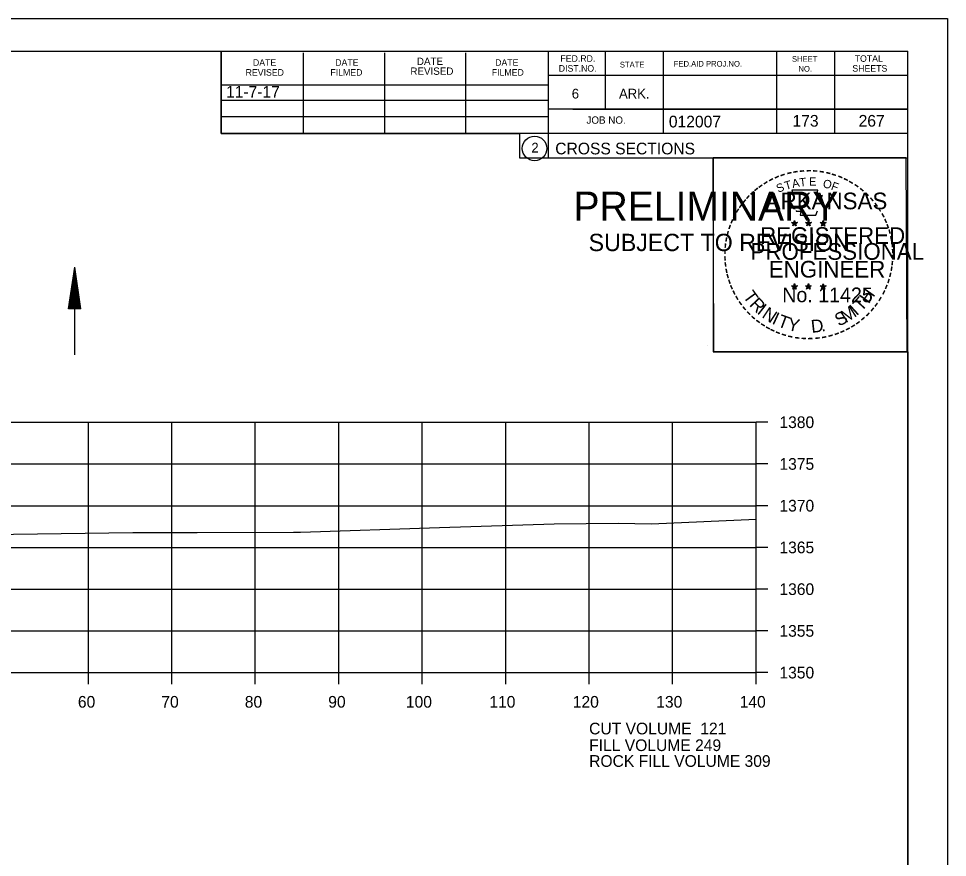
# Model space of a CAD drawing. Extents: x 1374311 to 1383814, y 384102 to 406278.
# Drawn here: x 1381680.3 to 1381791.6, y 389557.5 to 389658 of the extents above; entities that cross this region are included whole.
import ezdxf

# ---------------------------------------------------------------- set-up
doc = ezdxf.new("R2010")
doc.units = 0
for name, color, linetype in [('R_Axis', 7, 'Continuous'), ('R_Axis Annot', 7, 'Continuous'), ('R_Border', 7, 'Continuous'), ('R_Border PE', 7, 'Continuous'), ('R_Border Prem', 7, 'Continuous'), ('R_Draft', 7, 'Continuous'), ('R_Exist Surface', 7, 'Continuous'), ('R_Fin Surface', 7, 'Continuous'), ('R_Grid', 7, 'Continuous'), ('R_No Plot', 7, 'Continuous'), ('R_Water', 7, 'Continuous')]:
    doc.layers.add(name, color=color, linetype=linetype)

msp = doc.modelspace()

# ---------------------------------------------------------------- linework, layer by layer
at = {"layer": 'R_Axis'}
for p, q in [((1381768.66, 389579.69), (1381768.66, 389609.69)), ((1381770.06, 389609.69), (1381768.66, 389609.69)), ((1381770.06, 389604.69), (1381768.66, 389604.69)), ((1381770.06, 389599.69), (1381768.66, 389599.69)), ((1381770.06, 389594.69), (1381768.66, 389594.69)), ((1381770.06, 389589.69), (1381768.66, 389589.69)), ((1381770.06, 389584.69), (1381768.66, 389584.69)), ((1381488.66, 389579.69), (1381768.66, 389579.69)), ((1381688.66, 389578.29), (1381688.66, 389579.69)), ((1381698.66, 389578.29), (1381698.66, 389579.69)), ((1381708.66, 389578.29), (1381708.66, 389579.69)), ((1381718.66, 389578.29), (1381718.66, 389579.69)), ((1381728.66, 389578.29), (1381728.66, 389579.69)), ((1381738.66, 389578.29), (1381738.66, 389579.69)), ((1381748.66, 389578.29), (1381748.66, 389579.69)), ((1381758.66, 389578.29), (1381758.66, 389579.69)), ((1381768.66, 389578.29), (1381768.66, 389579.69)), ((1381770.06, 389579.69), (1381768.66, 389579.69))]:
    msp.add_line(p, q, dxfattribs=at)
at = {"layer": 'R_Border'}
for p, q in [((1381470.66, 389654.15), (1381786.84, 389654.15)), ((1381704.58, 389644.27), (1381704.58, 389654.15)), ((1381714.44, 389644.27), (1381714.44, 389653.95)), ((1381724.2, 389644.27), (1381724.2, 389653.95)), ((1381733.88, 389644.27), (1381733.88, 389653.95)), ((1381743.74, 389654.15), (1381743.74, 389641.35)), ((1381750.58, 389654.15), (1381750.58, 389647.21)), ((1381757.52, 389654.15), (1381757.52, 389644.27)), ((1381771.1, 389654.15), (1381771.1, 389644.27)), ((1381778.04, 389654.15), (1381778.04, 389644.27)), ((1381786.84, 389448.69), (1381786.84, 389654.15)), ((1381786.84, 389651.21), (1381743.74, 389651.21)), ((1381786.84, 389651.23), (1381786.84, 389651.23)), ((1381704.58, 389650.13), (1381743.74, 389650.13)), ((1381704.58, 389648.27), (1381743.74, 389648.27)), ((1381786.84, 389647.21), (1381743.74, 389647.21)), ((1381746.7, 389647.21), (1381786.84, 389647.21)), ((1381704.58, 389644.27), (1381704.58, 389646.33)), ((1381704.58, 389646.33), (1381743.74, 389646.33)), ((1381786.84, 389644.27), (1381704.58, 389644.27)), ((1381743.74, 389641.35), (1381786.84, 389641.35))]:
    msp.add_line(p, q, dxfattribs=at)
msp.add_circle((1381742.12, 389642.49), 1.47, dxfattribs=at)
at = {"layer": 'R_Border PE'}
for p, q in [((1381772.92, 389633.61), (1381773.27, 389633.5)), ((1381772.92, 389633.61), (1381773.18, 389633.56)), ((1381772.92, 389633.61), (1381773.16, 389633.49)), ((1381773.27, 389633.86), (1381773.23, 389633.61)), ((1381773.27, 389633.5), (1381773.27, 389633.86)), ((1381773.27, 389633.86), (1381773.32, 389633.61)), ((1381773.62, 389633.61), (1381773.27, 389633.5)), ((1381773.62, 389633.61), (1381773.33, 389633.56)), ((1381773.62, 389633.61), (1381773.41, 389633.51)), ((1381774.59, 389633.61), (1381774.94, 389633.5)), ((1381774.59, 389633.61), (1381774.85, 389633.56)), ((1381774.59, 389633.61), (1381774.83, 389633.49)), ((1381774.94, 389633.86), (1381774.9, 389633.61)), ((1381774.94, 389633.5), (1381774.94, 389633.86)), ((1381774.94, 389633.86), (1381774.99, 389633.61)), ((1381775.29, 389633.61), (1381774.94, 389633.5)), ((1381775.29, 389633.61), (1381775, 389633.56)), ((1381775.29, 389633.61), (1381775.08, 389633.51)), ((1381776.36, 389633.6), (1381776.71, 389633.49)), ((1381776.36, 389633.6), (1381776.61, 389633.55)), ((1381776.36, 389633.6), (1381776.59, 389633.48)), ((1381776.71, 389633.85), (1381776.66, 389633.6)), ((1381776.71, 389633.49), (1381776.71, 389633.85)), ((1381776.71, 389633.85), (1381776.75, 389633.6)), ((1381777.05, 389633.6), (1381776.71, 389633.49)), ((1381777.05, 389633.6), (1381776.77, 389633.55)), ((1381777.05, 389633.6), (1381776.85, 389633.5)), ((1381773.06, 389633.2), (1381773.27, 389633.5)), ((1381773.06, 389633.2), (1381773.18, 389633.45)), ((1381773.06, 389633.2), (1381773.27, 389633.42)), ((1381773.48, 389633.2), (1381773.27, 389633.5)), ((1381773.48, 389633.2), (1381773.27, 389633.42)), ((1381773.48, 389633.2), (1381773.35, 389633.49)), ((1381774.73, 389633.2), (1381774.94, 389633.5)), ((1381774.73, 389633.2), (1381774.85, 389633.45)), ((1381774.73, 389633.2), (1381774.94, 389633.42)), ((1381775.15, 389633.2), (1381774.94, 389633.5)), ((1381775.15, 389633.2), (1381774.94, 389633.42)), ((1381775.15, 389633.2), (1381775.02, 389633.49)), ((1381776.49, 389633.19), (1381776.71, 389633.49)), ((1381776.49, 389633.19), (1381776.62, 389633.43)), ((1381776.49, 389633.19), (1381776.7, 389633.41)), ((1381776.92, 389633.19), (1381776.7, 389633.4)), ((1381776.92, 389633.19), (1381776.71, 389633.49)), ((1381776.92, 389633.19), (1381776.78, 389633.48)), ((1381772.92, 389626.04), (1381773.27, 389625.93)), ((1381772.92, 389626.04), (1381773.17, 389625.99)), ((1381772.92, 389626.04), (1381773.16, 389625.91)), ((1381773.05, 389625.63), (1381773.27, 389625.93)), ((1381773.05, 389625.63), (1381773.18, 389625.87)), ((1381773.05, 389625.63), (1381773.27, 389625.85)), ((1381773.27, 389626.29), (1381773.23, 389626.04)), ((1381773.27, 389625.93), (1381773.27, 389626.29)), ((1381773.27, 389626.29), (1381773.32, 389626.04)), ((1381773.61, 389626.04), (1381773.27, 389625.93)), ((1381773.48, 389625.63), (1381773.27, 389625.93)), ((1381773.48, 389625.63), (1381773.27, 389625.84)), ((1381773.61, 389626.04), (1381773.33, 389625.99)), ((1381773.48, 389625.63), (1381773.34, 389625.92)), ((1381773.61, 389626.04), (1381773.41, 389625.93)), ((1381774.59, 389626.04), (1381774.94, 389625.93)), ((1381774.59, 389626.04), (1381774.84, 389625.99)), ((1381774.59, 389626.04), (1381774.82, 389625.91)), ((1381774.72, 389625.63), (1381774.94, 389625.93)), ((1381774.72, 389625.63), (1381774.85, 389625.87)), ((1381774.72, 389625.63), (1381774.93, 389625.85)), ((1381774.94, 389626.29), (1381774.9, 389626.04)), ((1381775.15, 389625.63), (1381774.93, 389625.84)), ((1381774.94, 389625.93), (1381774.94, 389626.29)), ((1381774.94, 389626.29), (1381774.99, 389626.04)), ((1381775.28, 389626.04), (1381774.94, 389625.93)), ((1381775.15, 389625.63), (1381774.94, 389625.93)), ((1381775.28, 389626.04), (1381775, 389625.99)), ((1381775.15, 389625.63), (1381775.01, 389625.92)), ((1381775.28, 389626.04), (1381775.08, 389625.93)), ((1381776.35, 389626.03), (1381776.7, 389625.92)), ((1381776.35, 389626.03), (1381776.61, 389625.98)), ((1381776.35, 389626.03), (1381776.59, 389625.9)), ((1381776.49, 389625.62), (1381776.7, 389625.92)), ((1381776.49, 389625.62), (1381776.61, 389625.86)), ((1381776.49, 389625.62), (1381776.7, 389625.84)), ((1381776.7, 389626.28), (1381776.66, 389626.03)), ((1381776.7, 389625.92), (1381776.7, 389626.28)), ((1381776.7, 389626.28), (1381776.75, 389626.03)), ((1381777.05, 389626.03), (1381776.7, 389625.92)), ((1381776.92, 389625.62), (1381776.7, 389625.92)), ((1381776.92, 389625.62), (1381776.7, 389625.83)), ((1381777.05, 389626.03), (1381776.76, 389625.98)), ((1381776.92, 389625.62), (1381776.78, 389625.91)), ((1381777.05, 389626.03), (1381776.85, 389625.92))]:
    msp.add_line(p, q, dxfattribs=at)
for points in [[(1381772.96, 389637.49), (1381773.23, 389636.66)], [(1381776.47, 389636.57), (1381776.62, 389636.85), (1381775.93, 389636.83), (1381776.08, 389637.49), (1381772.96, 389637.49)], [(1381773.46, 389635.06), (1381773.46, 389634.98), (1381774.02, 389634.96), (1381773.96, 389634.49), (1381775.83, 389634.49), (1381776.04, 389635.02)], [(1381773.27, 389633.86), (1381773.48, 389633.2), (1381772.92, 389633.61), (1381773.62, 389633.61), (1381773.06, 389633.2), (1381773.27, 389633.86)], [(1381774.94, 389633.86), (1381775.15, 389633.2), (1381774.59, 389633.61), (1381775.29, 389633.61), (1381774.73, 389633.2), (1381774.94, 389633.86)], [(1381776.71, 389633.85), (1381776.92, 389633.19), (1381776.36, 389633.6), (1381777.05, 389633.6), (1381776.49, 389633.19), (1381776.71, 389633.85)], [(1381773.27, 389626.29), (1381773.48, 389625.63), (1381772.92, 389626.04), (1381773.61, 389626.04), (1381773.05, 389625.63), (1381773.27, 389626.29)], [(1381774.94, 389626.29), (1381775.15, 389625.63), (1381774.59, 389626.04), (1381775.28, 389626.04), (1381774.72, 389625.63), (1381774.94, 389626.29)], [(1381776.7, 389626.28), (1381776.92, 389625.62), (1381776.35, 389626.03), (1381777.05, 389626.03), (1381776.49, 389625.62), (1381776.7, 389626.28)]]:
    msp.add_lwpolyline(points, dxfattribs=at)
for centre, radius in [((1381773.27, 389633.5), 0.172), ((1381773.27, 389633.5), 0.145), ((1381773.27, 389633.5), 0.116), ((1381773.27, 389633.5), 0.0991), ((1381773.27, 389633.5), 0.0747), ((1381773.27, 389633.5), 0.0495), ((1381774.94, 389633.5), 0.172), ((1381774.94, 389633.5), 0.145), ((1381774.94, 389633.5), 0.116), ((1381774.94, 389633.5), 0.0991), ((1381774.94, 389633.5), 0.0747), ((1381774.94, 389633.5), 0.0495), ((1381776.7, 389633.49), 0.172), ((1381776.7, 389633.49), 0.145), ((1381776.7, 389633.49), 0.116), ((1381776.7, 389633.49), 0.0991), ((1381776.7, 389633.49), 0.0747), ((1381773.27, 389633.5), 0.0296), ((1381774.94, 389633.5), 0.0296), ((1381776.7, 389633.49), 0.0495), ((1381776.7, 389633.49), 0.0296), ((1381773.27, 389625.92), 0.172), ((1381773.27, 389625.92), 0.145), ((1381773.27, 389625.92), 0.116), ((1381773.27, 389625.92), 0.0991), ((1381773.27, 389625.92), 0.0747), ((1381773.27, 389625.92), 0.0495), ((1381773.27, 389625.92), 0.0296), ((1381774.94, 389625.92), 0.172), ((1381774.94, 389625.92), 0.145), ((1381774.94, 389625.92), 0.116), ((1381774.94, 389625.92), 0.0991), ((1381774.94, 389625.92), 0.0747), ((1381774.94, 389625.92), 0.0495), ((1381774.94, 389625.92), 0.0296), ((1381776.7, 389625.91), 0.172), ((1381776.7, 389625.91), 0.145), ((1381776.7, 389625.91), 0.116), ((1381776.7, 389625.91), 0.0991), ((1381776.7, 389625.91), 0.0747), ((1381776.7, 389625.91), 0.0495), ((1381776.7, 389625.91), 0.0296)]:
    msp.add_circle(centre, radius, dxfattribs=at)
at = {"layer": 'R_Draft'}
for p, q in [((1381686.27, 389623.28), (1381687.02, 389628.28)), ((1381687.77, 389623.28), (1381687.02, 389628.28)), ((1381686.4, 389623.28), (1381687.02, 389627.45)), ((1381687.65, 389623.28), (1381687.02, 389627.45)), ((1381686.53, 389623.28), (1381687.02, 389626.59)), ((1381686.65, 389623.28), (1381687.02, 389625.76)), ((1381687.52, 389623.28), (1381687.02, 389626.59)), ((1381687.4, 389623.28), (1381687.02, 389625.76)), ((1381686.78, 389623.28), (1381687.02, 389624.91)), ((1381687.27, 389623.28), (1381687.02, 389624.91)), ((1381686.91, 389623.28), (1381687.02, 389624.07)), ((1381687.14, 389623.28), (1381687.02, 389624.07)), ((1381687.77, 389623.28), (1381686.27, 389623.28))]:
    msp.add_line(p, q, dxfattribs=at)
at = {"layer": 'R_Exist Surface'}
msp.add_lwpolyline([(1381668.22, 389596.12), (1381693.97, 389596.46), (1381694.2, 389596.47), (1381694.42, 389596.46), (1381701.7, 389596.48), (1381713.25, 389596.51), (1381713.56, 389596.51), (1381714.07, 389596.51), (1381730.75, 389597.08), (1381744.46, 389597.52), (1381752.12, 389597.58), (1381756.12, 389597.53), (1381768.66, 389598.08)], dxfattribs=at)
at = {"layer": 'R_Grid'}
for p, q in [((1381488.66, 389609.69), (1381768.66, 389609.69)), ((1381688.66, 389579.69), (1381688.66, 389609.69)), ((1381698.66, 389579.69), (1381698.66, 389609.69)), ((1381708.66, 389579.69), (1381708.66, 389609.69)), ((1381718.66, 389579.69), (1381718.66, 389609.69)), ((1381728.66, 389579.69), (1381728.66, 389609.69)), ((1381738.66, 389579.69), (1381738.66, 389609.69)), ((1381748.66, 389579.69), (1381748.66, 389609.69)), ((1381758.66, 389579.69), (1381758.66, 389609.69)), ((1381768.66, 389579.69), (1381768.66, 389609.69)), ((1381488.66, 389604.69), (1381768.66, 389604.69)), ((1381488.66, 389599.69), (1381768.66, 389599.69)), ((1381488.66, 389594.69), (1381768.66, 389594.69)), ((1381488.66, 389589.69), (1381768.66, 389589.69)), ((1381488.66, 389584.69), (1381768.66, 389584.69)), ((1381488.66, 389579.69), (1381768.66, 389579.69))]:
    msp.add_line(p, q, dxfattribs=at)
at = {"layer": 'R_No Plot'}
for p, q in [((1381458.26, 389658.05), (1381791.59, 389658.05)), ((1381762.87, 389618.9), (1381762.87, 389618.9))]:
    msp.add_line(p, q, dxfattribs=at)
for points in [[(1381458.25, 389658.05), (1381791.59, 389658.05), (1381791.59, 389444.71), (1381458.25, 389444.71)], [(1381704.58, 389654.15), (1381704.58, 389644.27), (1381740.31, 389644.27), (1381740.31, 389641.35), (1381763.51, 389641.35), (1381763.51, 389618.14), (1381786.84, 389618.14), (1381786.84, 389448.69), (1381470.66, 389448.69), (1381470.66, 389654.15)], [(1381763.51, 389641.39), (1381786.61, 389641.39), (1381786.72, 389618.14), (1381763.62, 389618.14)]]:
    msp.add_lwpolyline(points, close=True, dxfattribs=at)
at = {"layer": 'R_Water'}
msp.add_line((1381687.02, 389617.78), (1381687.02, 389628.28), dxfattribs=at)

# ---------------------------------------------------------------- texts
at = {"layer": 'R_Axis Annot'}
for s, p in [('1380', (1381771.46, 389608.99)), ('1375', (1381771.46, 389603.99)), ('1370', (1381771.46, 389598.99)), ('1365', (1381771.46, 389593.99)), ('1360', (1381771.46, 389588.99)), ('1355', (1381771.46, 389583.99)), ('1350', (1381771.46, 389578.99)), ('60', (1381687.4, 389575.49)), ('70', (1381697.4, 389575.49)), ('80', (1381707.4, 389575.49)), ('90', (1381717.4, 389575.49)), ('100', (1381726.7, 389575.49)), ('110', (1381736.7, 389575.49)), ('120', (1381746.7, 389575.49)), ('130', (1381756.7, 389575.49)), ('140', (1381766.7, 389575.49)), ('CUT VOLUME  121', (1381748.66, 389572.29)), ('FILL VOLUME 249', (1381748.66, 389570.29)), ('ROCK FILL VOLUME 309', (1381748.66, 389568.4))]:
    msp.add_text(s, height=1.4, dxfattribs=at).set_placement(p)
at = {"layer": 'R_Border'}
for s, height, p in [('FED.RD.', 0.782, (1381745.22, 389652.87)), ('TOTAL', 0.782, (1381780.48, 389652.87)), ('DATE', 0.782, (1381708.38, 389652.39)), ('DATE', 0.782, (1381718.24, 389652.39)), ('DATE', 0.879, (1381728.02, 389652.49)), ('DATE', 0.782, (1381737.4, 389652.39)), ('DIST.NO.', 0.782, (1381745.02, 389651.69)), ('STATE', 0.684, (1381752.34, 389652.19)), ('FED.AID PROJ.NO.', 0.684, (1381758.8, 389652.29)), ('SHEET', 0.684, (1381772.96, 389652.87)), ('SHEETS', 0.782, (1381780.2, 389651.69)), ('REVISED', 0.782, (1381707.5, 389651.21)), ('FILMED', 0.782, (1381717.66, 389651.21)), ('REVISED', 0.879, (1381727.24, 389651.31)), ('FILMED', 0.782, (1381737, 389651.21)), ('NO.', 0.684, (1381773.74, 389651.69)), ('6', 1.17, (1381746.58, 389648.47)), ('ARK.', 1.172, (1381752.24, 389648.47)), ('JOB NO.', 0.879, (1381748.34, 389645.45)), ('012007', 1.4, (1381758.21, 389645.01)), ('2', 1.17, (1381741.74, 389642)), ('CROSS SECTIONS', 1.4, (1381744.6, 389641.78))]:
    msp.add_text(s, height=height, rotation=360, dxfattribs=at).set_placement(p)
at = {"layer": 'R_Border PE'}
for s, height, rotation, p in [('-', 1.6, 24.3072, (1381771.08, 389638.35)), ('-', 1.6, 19.1761, (1381771.71, 389638.61)), ('-', 1.6, 13.6301, (1381772.46, 389638.86)), ('-', 1.6, 10.2193, (1381773.14, 389639.02)), ('-', 1.6, 5.8968, (1381773.87, 389639.13)), ('-', 1.6, 0.1862, (1381774.64, 389639.2)), ('-', 1.6, 357.743, (1381775.36, 389639.19)), ('-', 1.6, 352.1617, (1381776.11, 389639.13)), ('-', 1.6, 347.2049, (1381776.83, 389639.02)), ('-', 1.6, 342.3362, (1381777.46, 389638.86)), ('-', 1.6, 337.8551, (1381778.2, 389638.64)), ('-', 1.6, 36.2317, (1381769.27, 389637.26)), ('-', 1.6, 34.0636, (1381769.85, 389637.66)), ('-', 1.6, 28.7918, (1381770.44, 389638.03)), ('S', 1, 21.594, (1381771.32, 389637.17)), ('T', 1, 16.4036, (1381772.23, 389637.5)), ('A', 1, 11.2132, (1381773.06, 389637.75)), ('T', 1, 6.0228, (1381773.91, 389637.91)), ('E', 1, 0.8323, (1381775.01, 389638.02)), ('O', 1, 350.4515, (1381776.62, 389637.81)), ('F', 1, 340.0707, (1381777.57, 389637.59)), ('-', 1.6, 334.1211, (1381778.83, 389638.37)), ('-', 1.6, 329.6409, (1381779.41, 389638.08)), ('-', 1.6, 325.8627, (1381780.05, 389637.72)), ('-', 1.6, 48.423, (1381767.91, 389635.99)), ('-', 1.6, 42.9622, (1381768.36, 389636.47)), ('-', 1.6, 38.9507, (1381768.79, 389636.89)), ('ARKANSAS', 2, 360, (1381769.82, 389635.2)), ('-', 1.6, 320.5297, (1381780.66, 389637.3)), ('-', 1.6, 315.5786, (1381781.26, 389636.81)), ('-', 1.6, 54.2325, (1381767.1, 389634.94)), ('-', 1.6, 50.6142, (1381767.51, 389635.5)), ('-', 1.6, 309.8797, (1381781.83, 389636.26)), ('-', 1.6, 306.6522, (1381782.35, 389635.66)), ('-', 1.6, 62.8713, (1381766.46, 389633.8)), ('-', 1.6, 58.0706, (1381766.77, 389634.41)), ('-', 1.4, 303.6753, (1381782.84, 389635.09)), ('-', 1.6, 299.6684, (1381783.16, 389634.48)), ('-', 1.6, 67.7743, (1381766.2, 389633.19)), ('-', 1.6, 294.6628, (1381783.48, 389633.87)), ('-', 1.6, 75.461, (1381765.78, 389631.84)), ('-', 1.6, 72.3945, (1381765.98, 389632.56)), ('REGISTERED', 2, 360, (1381769.14, 389631.05)), ('DWB', 0.01, 360, (1381773.26, 389633.49)), ('DWB', 0.01, 360, (1381774.93, 389633.49)), ('DWB', 0.01, 360, (1381776.69, 389633.48)), ('-', 1.6, 290.5728, (1381783.74, 389633.29)), ('-', 1.6, 285.1233, (1381783.97, 389632.71)), ('-', 1.6, 81.2013, (1381765.65, 389631.13)), ('-', 1.6, 280.5493, (1381784.17, 389631.97)), ('-', 1.6, 89.0622, (1381765.55, 389629.74)), ('-', 1.6, 85.1863, (1381765.57, 389630.44)), ('PROFESSIONAL', 2, 360, (1381767.99, 389629.15)), ('-', 1.6, 276.5962, (1381784.33, 389631.2)), ('-', 1.6, 274.3301, (1381784.39, 389630.48)), ('-', 1.6, 94.1959, (1381765.58, 389629.01)), ('-', 1.6, 269.9407, (1381784.43, 389629.85)), ('-', 1.6, 98.9479, (1381765.66, 389628.34)), ('-', 1.6, 101.7149, (1381765.79, 389627.61)), ('ENGINEER', 2, 360, (1381770.18, 389627.02)), ('-', 1.6, 260.9953, (1381784.34, 389628.53)), ('-', 1.6, 263.5172, (1381784.41, 389629.18)), ('-', 1.6, 105.4578, (1381765.95, 389627.02)), ('-', 1.6, 252.8681, (1381784.05, 389627.13)), ('-', 1.6, 255.7626, (1381784.23, 389627.85)), ('-', 1.6, 109.0874, (1381766.17, 389626.39)), ('-', 1.6, 114.0643, (1381766.42, 389625.79)), ('No. 11425', 1.757, 360, (1381771.8, 389624.07)), ('DWB', 0.01, 360, (1381773.25, 389625.92)), ('DWB', 0.01, 360, (1381774.92, 389625.92)), ('DWB', 0.01, 360, (1381776.69, 389625.91)), ('H', 1.54, 54.6088, (1381782.15, 389623.8)), ('-', 1.6, 247.8887, (1381783.82, 389626.46)), ('-', 1.6, 115.7289, (1381766.73, 389625.17)), ('-', 1.6, 120.4471, (1381767.08, 389624.59)), ('T', 1.54, 306.0406, (1381767.03, 389624.76)), ('R', 1.54, 314.005, (1381767.79, 389623.72)), ('T', 1.54, 46.6444, (1381781.26, 389622.86)), ('-', 1.6, 239.0712, (1381783.17, 389625.08)), ('-', 1.6, 244.6197, (1381783.56, 389625.83)), ('-', 1.6, 125.8934, (1381767.49, 389624.02)), ('-', 1.6, 130.7181, (1381767.95, 389623.47)), ('I', 1.54, 321.9694, (1381768.69, 389622.78)), ('M', 1.54, 32.6563, (1381779.41, 389621.53)), ('I', 1.54, 42.1136, (1381780.7, 389622.38)), ('-', 1.6, 233.8452, (1381782.77, 389624.42)), ('-', 1.6, 134.2238, (1381768.47, 389622.93)), ('-', 1.6, 138.9338, (1381768.99, 389622.46)), ('N', 1.54, 326.5002, (1381769.26, 389622.31)), ('I', 1.54, 335.3603, (1381770.47, 389621.53)), ('T', 1.54, 339.8912, (1381771.13, 389621.2)), ('S', 1.54, 26.9312, (1381778.57, 389621.13)), ('-', 1.6, 225.7653, (1381781.86, 389623.29)), ('-', 1.6, 231.2538, (1381782.34, 389623.86)), ('-', 1.6, 144.6463, (1381769.55, 389622.06)), ('-', 1.6, 148.0898, (1381770.11, 389621.69)), ('Y', 1.54, 347.8556, (1381772.34, 389620.75)), ('D', 1.54, 6.3969, (1381775.33, 389620.39)), ('-', 1.6, 212.2491, (1381780.25, 389621.93)), ('-', 1.6, 215.7363, (1381780.79, 389622.31)), ('-', 1.6, 221.0851, (1381781.33, 389622.79)), ('-', 1.6, 151.5704, (1381770.69, 389621.36)), ('-', 1.6, 154.6002, (1381771.21, 389621.11)), ('-', 1.6, 158.5612, (1381771.83, 389620.86)), ('-', 1.6, 162.7983, (1381772.52, 389620.65)), ('.', 1.54, 13.7642, (1381776.52, 389620.52)), ('-', 1.6, 195.4743, (1381777.77, 389620.75)), ('-', 1.6, 200.7184, (1381778.45, 389620.99)), ('-', 1.6, 204.2516, (1381779.07, 389621.26)), ('-', 1.6, 207.3568, (1381779.69, 389621.58)), ('-', 1.6, 167.5555, (1381773.24, 389620.48)), ('-', 1.6, 173.1155, (1381774.01, 389620.37)), ('-', 1.6, 176.5183, (1381774.76, 389620.32)), ('-', 1.6, 181.5918, (1381775.5, 389620.34)), ('-', 1.6, 185.8167, (1381776.31, 389620.42)), ('-', 1.6, 191.2858, (1381777.04, 389620.55))]:
    msp.add_text(s, height=height, rotation=rotation, dxfattribs=at).set_placement(p)
at = {"layer": 'R_Border Prem'}
for s, height, p in [('PRELIMINARY', 3.5, (1381746.79, 389633.82)), ('DWB', 0.01, (1381747.53, 389635.67)), ('SUBJECT TO REVISION', 2.0751, (1381748.6, 389630.19))]:
    msp.add_text(s, height=height, rotation=360, dxfattribs=at).set_placement(p)
at = {"layer": 'R_Fin Surface'}
msp.add_text('11-7-17', height=1.4, dxfattribs=at).set_placement((1381705.15, 389648.58))
at = {"layer": 'R_Water'}
for s, p in [('173', (1381773.03, 389645.1)), ('267', (1381780.95, 389645.1))]:
    msp.add_text(s, height=1.4, rotation=360, dxfattribs=at).set_placement(p)

doc.saveas('drawing.dxf')
